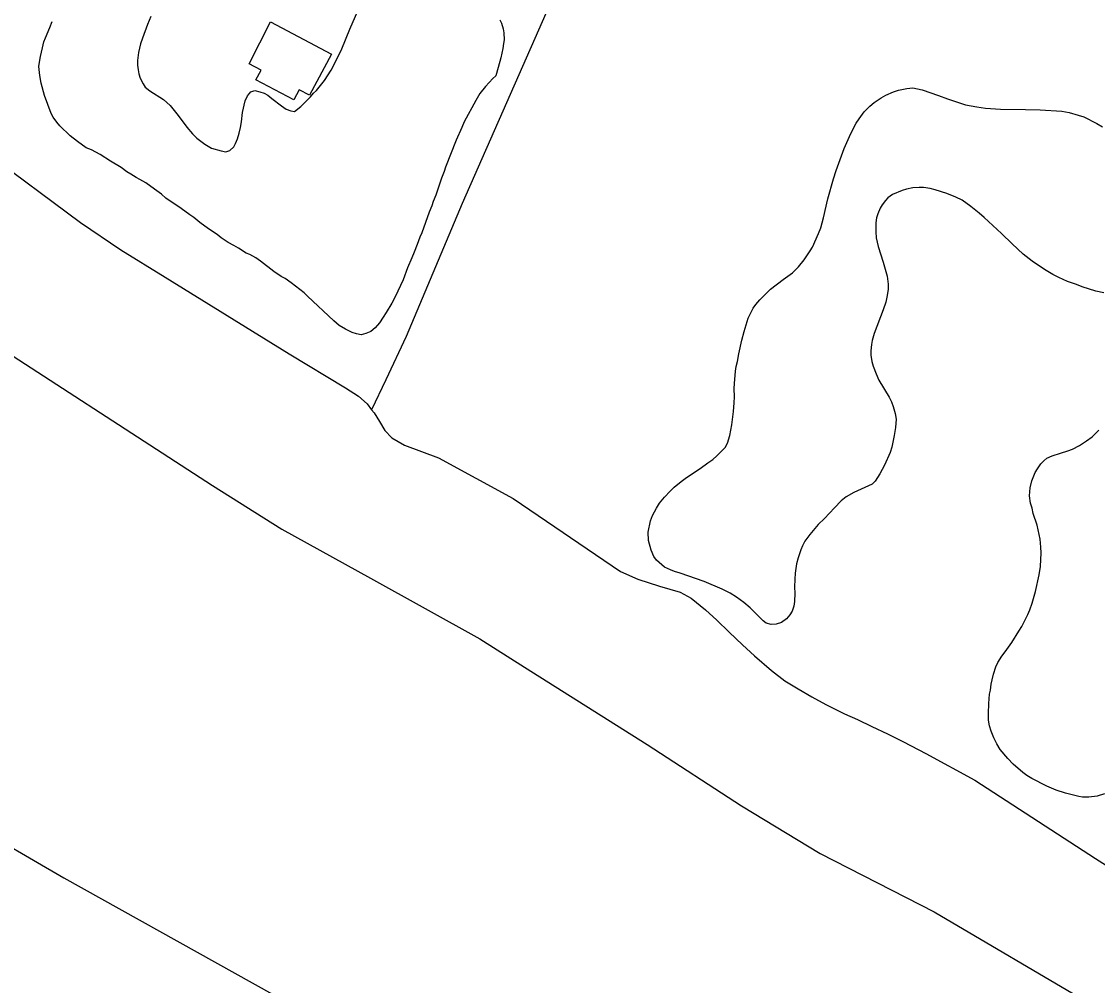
# Model space of a CAD drawing. Extents: x 3887375 to 3925618, y 296674 to 322633.
# Drawn here: x 3892457 to 3893065, y 309393 to 309938 of the extents above; entities that cross this region are included whole.
import ezdxf

# ---------------------------------------------------------------- set-up
doc = ezdxf.new("R2010")
doc.units = 0
for name, color, linetype in [('V-BLDG-OTLN', 7, 'Continuous'), ('V-LEVE-TOET', 7, 'Continuous'), ('V-SITE-VEGE', 7, 'Continuous'), ('V-TOPO-SHOR', 7, 'Continuous')]:
    doc.layers.add(name, color=color, linetype=linetype)

msp = doc.modelspace()

# ---------------------------------------------------------------- linework, layer by layer
at = {"layer": 'V-BLDG-OTLN'}
msp.add_lwpolyline([(3892597.52, 309937.83), (3892631.91, 309919.53), (3892619.55, 309896.31), (3892613.71, 309899.42), (3892610.66, 309893.7), (3892589.24, 309905.11), (3892592.11, 309910.5), (3892585.43, 309914.06)], close=True, dxfattribs=at)
at = {"layer": 'V-LEVE-TOET'}
msp.add_lwpolyline([(3891513.54, 310110.52), (3891574.14, 310067.98), (3891674.33, 309998.5), (3891800.48, 309910.51), (3891930, 309824.33), (3892067.53, 309726.28), (3892222.03, 309618.21), (3892313.04, 309554.83), (3892373.1, 309516.67), (3892480.6, 309454.19), (3892631.36, 309370.14)], dxfattribs=at)
at = {"layer": 'V-SITE-VEGE'}
for points in [[(3892529.76, 309940.76), (3892527.94, 309936.38), (3892525.07, 309928.67), (3892524.03, 309925.49), (3892522.87, 309920.45), (3892522.37, 309916.07), (3892522.39, 309913.29), (3892522.67, 309910.78), (3892523.09, 309908.53), (3892523.9, 309906.02), (3892525.51, 309902.85), (3892526.71, 309901), (3892529.24, 309898.9), (3892536.95, 309893.91), (3892540.69, 309890.49), (3892545.36, 309884.96), (3892550.17, 309878.24), (3892553.37, 309874.55), (3892555.77, 309872.05), (3892560.3, 309868.64), (3892564.15, 309866.54), (3892569.6, 309864.86), (3892572.25, 309864.48), (3892574.49, 309865.15), (3892576.73, 309867.29), (3892577.78, 309869.02), (3892578.82, 309871.67), (3892579.73, 309874.86), (3892580.5, 309878.17), (3892581.01, 309881.35), (3892581.64, 309886.53), (3892583.19, 309893.29), (3892584.49, 309896.08), (3892586.33, 309898.21), (3892588.58, 309899.02), (3892591.5, 309898.25), (3892593.89, 309897.47), (3892596.01, 309896.42), (3892598.15, 309894.58), (3892603.6, 309890.38), (3892606.26, 309888.54), (3892609.05, 309887.5), (3892611.04, 309887.25), (3892614.6, 309889.92), (3892620.13, 309895.39), (3892621.83, 309897.52), (3892623.41, 309898.98), (3892628.01, 309904.71), (3892631.68, 309910.56), (3892636, 309918.54), (3892637.83, 309922.52), (3892642.26, 309933.68), (3892649.44, 309950.02)], [(3892727.13, 309939), (3892727.94, 309937.02), (3892729.02, 309933.85), (3892729.43, 309931.6), (3892729.58, 309927.63), (3892729.07, 309925.63), (3892728.82, 309922.85), (3892727.66, 309917.55), (3892726.24, 309912.11), (3892724.82, 309907.33), (3892723.1, 309905.73), (3892718.9, 309901.33)], [(3892718.9, 309901.33), (3892715.88, 309897.34), (3892713.52, 309893.48), (3892706.97, 309881.25), (3892705.54, 309878.2), (3892702.4, 309871.02), (3892696.41, 309855.75), (3892695.63, 309853.23), (3892694.07, 309849.51), (3892690.95, 309839.96), (3892689.39, 309836.24), (3892688.61, 309833.85), (3892687.18, 309830.26), (3892683.01, 309818.71), (3892681.84, 309816.19), (3892680.41, 309812.07), (3892678.58, 309807.69), (3892677.41, 309804.5), (3892674.93, 309798.92), (3892672.46, 309792.15), (3892668.02, 309782.45), (3892666.05, 309778.86), (3892662.91, 309773.54), (3892661.21, 309770.89), (3892659.1, 309767.82), (3892656.61, 309765.03), (3892654.1, 309762.89), (3892651.33, 309761.81), (3892648.69, 309761), (3892646.03, 309761.51), (3892643.65, 309762.29), (3892639.92, 309764.12), (3892636.33, 309766.35), (3892633.27, 309768.98), (3892618.48, 309782.92), (3892616.48, 309784.63), (3892609.16, 309790.41), (3892605.83, 309792.78), (3892603.44, 309793.95), (3892599.45, 309796.84), (3892591.86, 309802.62), (3892589.2, 309804.46), (3892585.74, 309806.29), (3892583.75, 309807.2), (3892579.36, 309809.95), (3892576.7, 309811.39), (3892573.64, 309813.23), (3892569.65, 309815.85), (3892567.25, 309817.69), (3892562.47, 309820.84), (3892557.54, 309824.38), (3892554.21, 309827.27), (3892551.95, 309828.72), (3892547.03, 309832.39), (3892538.38, 309838.3), (3892535.85, 309840.4), (3892531.99, 309843.29), (3892526.93, 309846.83), (3892523.61, 309848.8), (3892521.62, 309849.84), (3892518.56, 309851.81), (3892516.29, 309853.12), (3892513.1, 309855.48), (3892506.98, 309859.02), (3892501.26, 309862.82), (3892496.35, 309865.57), (3892493.29, 309866.74), (3892488.37, 309870.16), (3892484.24, 309873.44), (3892478.38, 309879.09), (3892476.64, 309881.07), (3892474.64, 309883.97), (3892473.56, 309886.08), (3892469.79, 309896.12), (3892467.89, 309903.13), (3892467.06, 309907.5), (3892466.63, 309912.66), (3892466.88, 309915.05), (3892467.39, 309918.23), (3892468.55, 309923.14), (3892469.46, 309926.45), (3892470.24, 309928.84), (3892472.71, 309934.56), (3892474.02, 309938.01)], [(3892817.39, 309665.81), (3892820.15, 309669.27), (3892823.31, 309672.61), (3892825.68, 309674.87), (3892829.5, 309678.21), (3892832.53, 309680.35), (3892840.31, 309685.56), (3892844.66, 309688.64), (3892847.43, 309690.64), (3892849.8, 309692.65), (3892852.83, 309695.58), (3892854.4, 309697.31), (3892855.84, 309699.71), (3892857.14, 309704.08), (3892858.29, 309710.18), (3892858.67, 309713.1), (3892859.17, 309717.61), (3892859.54, 309722.51), (3892859.65, 309725.96), (3892859.62, 309730.59), (3892859.73, 309733.51), (3892860.35, 309740.53), (3892860.73, 309743.05), (3892861.37, 309745.84), (3892862.14, 309750.21), (3892863.81, 309758.04), (3892865.1, 309762.95), (3892867.44, 309770.38), (3892870.31, 309776.09), (3892871.76, 309778.09), (3892873.99, 309780.75), (3892880.04, 309786.75), (3892887.16, 309792.23), (3892892.43, 309796.1), (3892895.86, 309799.44), (3892899.14, 309803.43), (3892902.55, 309808.36), (3892903.86, 309810.61), (3892907.25, 309818.19), (3892908.56, 309821.51), (3892910.11, 309827.08), (3892912.56, 309837.83), (3892915.66, 309849.1), (3892917.09, 309853.88), (3892921.78, 309866.36), (3892925.43, 309874.73), (3892928.44, 309880.58), (3892930.14, 309883.11), (3892933.03, 309886.97), (3892936.19, 309890.17), (3892938.69, 309892.3), (3892942.65, 309894.98), (3892945.29, 309896.32), (3892949.65, 309898.2), (3892952.42, 309899.15), (3892957.19, 309900.24), (3892960.49, 309900.52), (3892965.8, 309899.37), (3892974.96, 309896.25), (3892980.14, 309894.3), (3892990.36, 309890.92), (3892996.72, 309889.9), (3893001.63, 309889.14), (3893009.98, 309888.4), (3893024.28, 309888.36), (3893032.5, 309888.15), (3893044.69, 309887.3), (3893048.8, 309886.53), (3893053.97, 309885.11), (3893057.16, 309884.07), (3893064.47, 309880.41), (3893067.66, 309878.58)], [(3893022.96, 309806.63), (3893016.57, 309812.41), (3893010.57, 309818.2), (3893000.84, 309827.28), (3892998.04, 309829.78), (3892993.38, 309833.59), (3892988.46, 309837), (3892984.87, 309838.7), (3892979.69, 309840.91), (3892973.19, 309842.99), (3892970.4, 309843.64), (3892966.56, 309844.27), (3892964.04, 309844.26), (3892960.6, 309843.97), (3892956.9, 309843.28), (3892954.52, 309842.6), (3892949.1, 309840.32), (3892946.46, 309838.31), (3892945.02, 309836.85), (3892943.18, 309834.45), (3892942, 309832.59), (3892940.7, 309829.4), (3892939.92, 309827.01), (3892939.54, 309824.23), (3892939.57, 309819.19), (3892939.85, 309815.89), (3892940.95, 309810.86), (3892943.79, 309802), (3892946.09, 309794.2), (3892946.65, 309789.71), (3892946.54, 309786.66), (3892945.9, 309782.28), (3892945.26, 309779.36), (3892943.83, 309775.12), (3892938.62, 309761.84), (3892937.58, 309757.86), (3892937.2, 309755.6), (3892936.83, 309752.02), (3892936.71, 309749.51), (3892937.4, 309745.94), (3892938.08, 309743.29), (3892939.7, 309738.93), (3892941.31, 309735.36), (3892947.2, 309725.86), (3892948.54, 309723.09), (3892949.48, 309720.58), (3892950.57, 309716.62), (3892951.12, 309713.44), (3892950.75, 309708.67), (3892949.99, 309704.16), (3892948.58, 309697.53), (3892947.67, 309694.48), (3892944.54, 309687.44), (3892941.79, 309682.39), (3892939.16, 309678.4), (3892937.45, 309676.66), (3892927.15, 309671.96), (3892922.8, 309669.42), (3892920.03, 309667.14), (3892916.21, 309663.28), (3892910.56, 309657.28), (3892907.01, 309653.81), (3892902.27, 309648.22), (3892899.52, 309644.49), (3892898.08, 309641.7), (3892897.17, 309639.45), (3892895.74, 309635.07), (3892894.83, 309631.62), (3892894.07, 309626.31), (3892893.83, 309623), (3892893.6, 309618.36), (3892893.75, 309615.05), (3892893.65, 309610.42), (3892893.27, 309607.77), (3892892.36, 309604.84), (3892891.05, 309602.72), (3892889.08, 309600.45), (3892886.31, 309598.45), (3892883.27, 309597.5), (3892880.35, 309597.35), (3892877.7, 309598.13), (3892875.97, 309599.44), (3892868.64, 309606.67), (3892864.91, 309609.83), (3892860.92, 309612.72), (3892857.33, 309615.08), (3892852.67, 309617.3), (3892842.58, 309621.6), (3892829.04, 309626.29), (3892825.72, 309627.32), (3892823.46, 309628.23), (3892820.14, 309629.8), (3892815.61, 309633.75), (3892814.14, 309635.72), (3892812.66, 309639.29), (3892811.04, 309644.71), (3892811.01, 309649.48), (3892812.16, 309655.84), (3892813.33, 309658.9), (3892815.55, 309663.15), (3892817.39, 309665.81)], [(3893056.2, 309788.04), (3893053.01, 309789.34), (3893047.96, 309791.16), (3893043.05, 309793.38), (3893039.6, 309795.08), (3893034.94, 309797.83), (3893028.02, 309802.55), (3893022.96, 309806.63)], [(3893068.54, 309784.81), (3893064.03, 309785.7), (3893056.2, 309788.04)], [(3893068.93, 309501.62), (3893064.7, 309500.41), (3893059.94, 309499.85), (3893056.49, 309499.82), (3893054.24, 309500.21), (3893046.81, 309502.01), (3893041.5, 309503.83), (3893036.32, 309506.05), (3893027.68, 309510.36), (3893025.02, 309512.07), (3893022.62, 309513.64), (3893017.16, 309518.51), (3893014.23, 309521.67), (3893009.96, 309526.8), (3893007.95, 309529.84), (3893006.21, 309533.27), (3893004.72, 309537.1), (3893003.78, 309540.14), (3893003.23, 309543.32), (3893003.2, 309547.03), (3893003.43, 309552.72), (3893003.93, 309558.02), (3893004.44, 309560.15), (3893004.82, 309563.59), (3893005.33, 309565.98), (3893006.1, 309569.29), (3893007.4, 309573.41), (3893008.58, 309575.8), (3893010.8, 309579.39), (3893012.78, 309581.92), (3893016.45, 309587.24), (3893020.51, 309593.63), (3893022.09, 309596.29), (3893025.49, 309602.93), (3893026.66, 309605.59), (3893027.96, 309609.31), (3893028.74, 309611.96), (3893029.77, 309616.07), (3893031.83, 309625.36), (3893032.59, 309630.13), (3893033.07, 309637.82), (3893032.92, 309641), (3893032.49, 309645.49), (3893030.72, 309653.43), (3893028.56, 309660.04), (3893027.87, 309663.08), (3893027.06, 309665.86), (3893026.5, 309670.09), (3893026.87, 309674.47), (3893027.77, 309678.45), (3893029.73, 309683.23), (3893030.91, 309685.35), (3893032.88, 309688.15), (3893034.46, 309689.75), (3893036.3, 309691.35), (3893039.34, 309692.56), (3893043.96, 309694.18), (3893048.19, 309695.53), (3893050.7, 309696.48), (3893054.66, 309698.49), (3893058.62, 309701.03), (3893061.78, 309703.3), (3893065.6, 309707.04)]]:
    msp.add_lwpolyline(points, dxfattribs=at)
at = {"layer": 'V-TOPO-SHOR'}
for points in [[(3892909.34, 310296.05), (3892844.87, 310153.85), (3892773.94, 309990.14), (3892705.72, 309835.17), (3892674.08, 309759.98), (3892662.73, 309735.51), (3892654.64, 309718.68)], [(3892436.18, 309864.3), (3892490.17, 309824.46), (3892512.95, 309809.09), (3892537.93, 309793.54), (3892608.06, 309750.22), (3892639.82, 309731.12), (3892647.21, 309726.39), (3892652.02, 309722.05), (3892654.64, 309718.68)], [(3892423.45, 309767.44), (3892564.71, 309675.84), (3892603.89, 309651.14), (3892654, 309623.53), (3892715.83, 309589.27), (3892741.1, 309573.19), (3892810.33, 309529.46), (3892863.65, 309494.94), (3892908.2, 309467.9), (3892972.6, 309435.03)], [(3892654.64, 309718.68), (3892656.03, 309716.9), (3892659.05, 309711.94), (3892662.07, 309706.99), (3892666.07, 309702.84), (3892673.26, 309698.7), (3892692.41, 309691.47), (3892734.55, 309668.46), (3892795.31, 309627.27), (3892805.09, 309622.96), (3892817.25, 309619.05)], [(3892817.25, 309619.05), (3892829.02, 309615.55), (3892835.21, 309612.21), (3892843.41, 309605.69), (3892849.82, 309599.77), (3892856.63, 309593.05), (3892864.23, 309585.93), (3892871.04, 309579.61), (3892880.65, 309571.31), (3892888.25, 309565.59), (3892895.64, 309561.06), (3892903.43, 309556.54), (3892911.42, 309552.21), (3892921.8, 309546.91), (3892929.18, 309543.57), (3892937.37, 309539.65), (3892946.15, 309535.53), (3892955.33, 309531.01), (3892967.91, 309524.53), (3892995.47, 309509.38), (3893063.81, 309465.06), (3893094.39, 309445.56)], [(3892972.6, 309435.03), (3893060.91, 309383.11)]]:
    msp.add_lwpolyline(points, dxfattribs=at)

doc.saveas('drawing.dxf')
